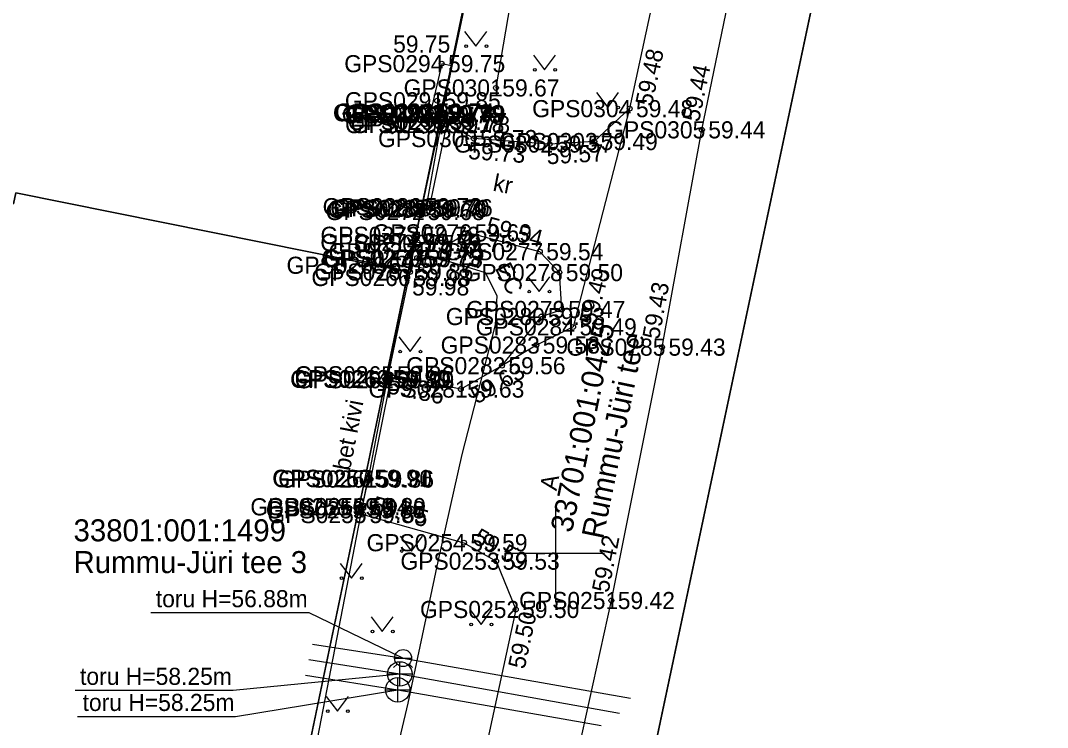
# Model space of a CAD drawing. Extents: x 551623 to 559850, y 6561220 to 6567135.
# Drawn here: x 556578.09 to 556620.14, y 6562692.87 to 6562721.8 of the extents above; entities that cross this region are included whole.
import ezdxf

# ---------------------------------------------------------------- set-up
doc = ezdxf.new("R2010")
doc.units = 0
for name, color, linetype in [('AED', 7, 'Continuous'), ('HALJASTUS', 7, 'Continuous'), ('KKAEV', 7, 'Continuous'), ('KORGUS-EH2000', 7, 'Continuous'), ('KTRASS', 7, 'Continuous'), ('MOOTKORG-EH2000', 7, 'Continuous'), ('MOOTMPUNKT', 7, 'Continuous'), ('MOOTNR', 7, 'Continuous'), ('MOOTPIIR', 7, 'Continuous'), ('MPKAABEL', 7, 'Continuous'), ('PIIR', 7, 'Continuous'), ('SIRAJATIS', 7, 'Continuous'), ('SITRASS', 7, 'Continuous'), ('SKTRASS', 7, 'Continuous'), ('TEE', 7, 'Continuous'), ('VKAEV', 7, 'Continuous'), ('VORK', 7, 'Continuous'), ('VTRASS', 7, 'Continuous')]:
    doc.layers.add(name, color=color, linetype=linetype)

msp = doc.modelspace()

# ---------------------------------------------------------------- linework, layer by layer
at = {"layer": 'AED'}
for p, q in [((556595.226, 6562718.105), (556595.226, 6562717.855)), ((556595.226, 6562718.105), (556595.476, 6562718.105)), ((556595.476, 6562718.105), (556595.476, 6562717.855)), ((556595.226, 6562717.855), (556595.476, 6562717.855)), ((556594.377, 6562714.11), (556594.377, 6562713.86)), ((556594.377, 6562714.11), (556594.627, 6562714.11)), ((556594.377, 6562713.86), (556594.627, 6562713.86)), ((556594.627, 6562714.11), (556594.627, 6562713.86)), ((556594.167, 6562713.137), (556594.167, 6562712.887)), ((556594.167, 6562713.137), (556594.417, 6562713.137)), ((556594.417, 6562713.137), (556594.417, 6562712.887)), ((556594.167, 6562712.887), (556594.417, 6562712.887)), ((556592.994, 6562707.243), (556592.994, 6562706.993)), ((556592.994, 6562707.243), (556593.244, 6562707.243)), ((556593.244, 6562707.243), (556593.244, 6562706.993)), ((556592.994, 6562706.993), (556593.244, 6562706.993)), ((556592.213, 6562703.178), (556592.213, 6562702.928)), ((556592.213, 6562703.178), (556592.463, 6562703.178)), ((556592.213, 6562702.928), (556592.463, 6562702.928)), ((556592.463, 6562703.178), (556592.463, 6562702.928)), ((556591.965, 6562702.035), (556591.965, 6562701.785)), ((556591.965, 6562702.035), (556592.215, 6562702.035)), ((556592.215, 6562702.035), (556592.215, 6562701.785)), ((556591.965, 6562701.785), (556592.215, 6562701.785))]:
    msp.add_line(p, q, dxfattribs=at)
for points in [[(556595.351, 6562717.98), (556597.514, 6562728.248), (556599.844, 6562739.348), (556599.33, 6562739.442)], [(556600.192, 6562735.993), (556599.024, 6562727.701), (556597.557, 6562719.042)], [(556594.292, 6562713.012), (556594.502, 6562713.985), (556595.351, 6562717.98)], [(556593.119, 6562707.118), (556594.04, 6562711.509), (556594.292, 6562713.012)], [(556594.04, 6562711.509), (556592.903, 6562711.785), (556591.742, 6562712.015)], [(556592.09, 6562701.91), (556592.338, 6562703.053), (556593.119, 6562707.118)], [(556588.807, 6562684.91), (556592.09, 6562701.91)]]:
    msp.add_lwpolyline(points, dxfattribs=at)
msp.add_lwpolyline([(556595.337, 6562720.035), (556594.884, 6562718.056), (556595.28, 6562717.966), (556595.733, 6562719.945)], close=True, dxfattribs=at)
at = {"layer": 'HALJASTUS'}
for p, q in [((556596.277, 6562721.355), (556596.74, 6562720.748)), ((556596.74, 6562720.748), (556597.186, 6562721.355)), ((556599.089, 6562720.387), (556599.552, 6562719.78)), ((556599.552, 6562719.78), (556599.998, 6562720.387)), ((556601.671, 6562718.849), (556602.135, 6562718.242)), ((556602.135, 6562718.242), (556602.58, 6562718.849)), ((556596.006, 6562712.753), (556596.469, 6562712.147)), ((556596.469, 6562712.147), (556596.915, 6562712.753)), ((556598.861, 6562711.313), (556599.324, 6562710.706)), ((556599.324, 6562710.706), (556599.77, 6562711.313)), ((556593.576, 6562708.858), (556594.039, 6562708.251)), ((556594.039, 6562708.251), (556594.485, 6562708.858)), ((556593.637, 6562700.696), (556594.1, 6562700.09)), ((556594.1, 6562700.09), (556594.546, 6562700.696)), ((556591.177, 6562699.584), (556591.641, 6562698.977)), ((556591.641, 6562698.977), (556592.086, 6562699.584)), ((556592.442, 6562697.402), (556592.905, 6562696.795)), ((556592.905, 6562696.795), (556593.351, 6562697.402)), ((556596.484, 6562697.693), (556596.948, 6562697.087)), ((556596.948, 6562697.087), (556597.393, 6562697.693)), ((556590.607, 6562694.14), (556591.07, 6562693.533)), ((556591.07, 6562693.533), (556591.516, 6562694.14))]:
    msp.add_line(p, q, dxfattribs=at)
for centre in [(556596.339, 6562720.748), (556597.168, 6562720.748), (556599.151, 6562719.78), (556599.98, 6562719.78), (556601.734, 6562718.242), (556602.562, 6562718.242), (556596.068, 6562712.147), (556596.897, 6562712.147), (556598.923, 6562710.706), (556599.752, 6562710.706), (556593.638, 6562708.251), (556594.467, 6562708.251), (556593.699, 6562700.09), (556594.528, 6562700.09), (556591.24, 6562698.977), (556592.068, 6562698.977), (556596.546, 6562697.087), (556597.375, 6562697.087), (556592.504, 6562696.795), (556593.333, 6562696.795), (556590.669, 6562693.533), (556591.498, 6562693.533)]:
    msp.add_circle(centre, 0.055, dxfattribs=at)
at = {"layer": 'KKAEV'}
for p, q in [((556593.624, 6562694.562), (556593.624, 6562695.562)), ((556593.124, 6562695.062), (556594.124, 6562695.062)), ((556593.536, 6562693.911), (556593.536, 6562694.911)), ((556593.036, 6562694.411), (556594.036, 6562694.411))]:
    msp.add_line(p, q, dxfattribs=at)
for centre in [(556593.624, 6562695.062), (556593.536, 6562694.411)]:
    msp.add_circle(centre, 0.5, dxfattribs=at)
at = {"layer": 'KORGUS-EH2000'}
for centre in [(556595.337, 6562720.035), (556597.557, 6562719.042), (556603.031, 6562718.195), (556605.991, 6562717.328), (556596.65, 6562716.97), (556599.757, 6562716.745), (556596.426, 6562713.112), (556595.665, 6562712.68), (556599.355, 6562712.341), (556593.921, 6562711.285), (556600.721, 6562709.262), (556604.36, 6562708.434), (556593.239, 6562707.303), (556596.119, 6562706.718), (556592.12, 6562701.583), (556596.248, 6562700.431), (556602.285, 6562698.066), (556598.369, 6562697.7)]:
    msp.add_circle(centre, 0.1, dxfattribs=at)
at = {"layer": 'KTRASS'}
for points in [[(556589.897, 6562695.646), (556593.624, 6562695.062), (556602.622, 6562693.456)], [(556580.327, 6562694.395), (556586.794, 6562694.395), (556593.624, 6562695.062)]]:
    msp.add_lwpolyline(points, dxfattribs=at)
at = {"layer": 'MOOTMPUNKT'}
for centre in [(556595.337, 6562720.035), (556597.557, 6562719.042), (556595.152, 6562718.518), (556594.803, 6562718.026), (556594.884, 6562718.056), (556595.164, 6562717.942), (556595.286, 6562717.99), (556595.351, 6562717.98), (556603.031, 6562718.195), (556595.301, 6562717.541), (556595.409, 6562717.672), (556595.534, 6562717.542), (556605.991, 6562717.328), (556596.65, 6562716.97), (556599.757, 6562716.745), (556601.582, 6562716.847), (556594.38, 6562714.183), (556594.824, 6562714.139), (556594.502, 6562713.985), (556594.58, 6562714.079), (556594.693, 6562714.113), (556594.292, 6562713.012), (556596.426, 6562713.112), (556594.356, 6562712.717), (556595.665, 6562712.68), (556594.331, 6562712.082), (556594.423, 6562712.055), (556594.485, 6562712.338), (556599.355, 6562712.341), (556592.903, 6562711.785), (556593.921, 6562711.285), (556594.04, 6562711.509), (556600.156, 6562711.486), (556600.254, 6562709.976), (556599.425, 6562709.686), (556600.721, 6562709.262), (556599.213, 6562708.52), (556604.36, 6562708.434), (556597.805, 6562707.675), (556593.066, 6562707.147), (556593.119, 6562707.118), (556593.239, 6562707.303), (556593.241, 6562707.1), (556596.119, 6562706.718), (556592.317, 6562703.068), (556592.338, 6562703.053), (556592.422, 6562703.035), (556591.423, 6562701.9), (556592.057, 6562701.776), (556592.09, 6562701.91), (556592.12, 6562701.583), (556596.248, 6562700.431), (556597.567, 6562699.677), (556602.285, 6562698.066), (556598.369, 6562697.7)]:
    msp.add_circle(centre, 0.1, dxfattribs=at)
at = {"layer": 'MOOTPIIR'}
for points in [[(556618.715, 6562822.195), (556606.273, 6562747.18), (556599.844, 6562739.348), (556593.96, 6562711.51), (556588.43, 6562685.07), (556587.797, 6562685.099), (556586.503, 6562677.711), (556584.378, 6562665.61), (556582.242, 6562658.609), (556579.58, 6562644.209), (556576.324, 6562628.772), (556574.251, 6562619.959), (556568.733, 6562591.002), (556565.624, 6562580.56), (556564.07, 6562571.452), (556562.761, 6562565.324), (556562.362, 6562564.746), (556561.89, 6562558.297), (556552.726, 6562513.925), (556552.161, 6562514.02), (556543.863, 6562474.66)], [(556556.888, 6562482.698), (556561.272, 6562503.736), (556564.4, 6562519.072), (556568.187, 6562537.349), (556571.081, 6562553.531), (556572.069, 6562561.354), (556574.404, 6562572.858), (556576.101, 6562580.855), (556579.421, 6562594.083), (556583.237, 6562611.088), (556584.29, 6562616.041), (556587.083, 6562629.028), (556588.849, 6562637.213), (556592.933, 6562656.038), (556598.687, 6562681.695), (556602.285, 6562698.066), (556604.36, 6562708.434), (556605.991, 6562717.328), (556608.762, 6562730.722), (556610.742, 6562740.429), (556615.494, 6562765.342), (556618.725, 6562784.886)]]:
    msp.add_lwpolyline(points, dxfattribs=at)
at = {"layer": 'MPKAABEL'}
msp.add_lwpolyline([(556595.152, 6562718.518), (556595.534, 6562717.542), (556594.824, 6562714.139), (556594.58, 6562714.079)], dxfattribs=at)
at = {"layer": 'PIIR'}
msp.add_lwpolyline([(556710.03, 6562313.25), (556617.42, 6562320.13), (556533.07, 6562326.41), (556527.9, 6562326.79), (556528.51, 6562329.75), (556582.07, 6562589.19), (556598.38, 6562665.28), (556613.6, 6562737.05), (556599.77, 6562739.31), (556564.04, 6562745.3), (556527.58, 6562751.46), (556484.67, 6562758.65), (556443.66, 6562765.51), (556431.83, 6562767.5), (556389.83, 6562774.53)], dxfattribs=at)
for points in [[(556558.5, 6562718.73), (556564.04, 6562745.3), (556599.77, 6562739.31), (556593.96, 6562711.51), (556577.9, 6562714.75), (556577.8, 6562714.3), (556571.97, 6562715.53), (556572.04, 6562716.01)], [(556599.77, 6562739.31), (556613.6, 6562737.05), (556598.38, 6562665.28), (556582.07, 6562589.19), (556528.51, 6562329.75), (556527.9, 6562326.79), (556533.07, 6562326.41), (556532.21, 6562322.88), (556529.17, 6562310.34), (556520.17, 6562273.55), (556523.22, 6562261.92), (556489.06, 6562281.04), (556502.86, 6562283.59), (556510.45, 6562310.26), (556519.14, 6562350.21), (556529.77, 6562402.46), (556539.62, 6562450.85), (556543.81, 6562471.43), (556552.64, 6562513.89), (556561.6, 6562556.55), (556566.59, 6562580.45), (556577.04, 6562630.35), (556588.43, 6562685.07), (556593.96, 6562711.51)], [(556588.43, 6562685.07), (556552.77, 6562691.02), (556558.5, 6562718.73), (556572.04, 6562716.01), (556571.97, 6562715.53), (556577.8, 6562714.3), (556577.9, 6562714.75), (556593.96, 6562711.51)]]:
    msp.add_lwpolyline(points, close=True, dxfattribs=at)
at = {"layer": 'SIRAJATIS'}
msp.add_lwpolyline([(556594.007, 6562711.786), (556594.223, 6562712.763), (556594.809, 6562712.633), (556594.593, 6562711.657)], close=True, dxfattribs=at)
for centre, radius in [((556594.451, 6562712.405), 0.0304), ((556594.451, 6562712.405), 0.029), ((556594.451, 6562712.405), 0.0277), ((556594.451, 6562712.405), 0.0263), ((556594.451, 6562712.405), 0.0249), ((556594.451, 6562712.405), 0.0236), ((556594.451, 6562712.405), 0.0222), ((556594.451, 6562712.405), 0.0209), ((556594.451, 6562712.405), 0.0195), ((556594.451, 6562712.405), 0.0181), ((556594.451, 6562712.405), 0.0168), ((556594.451, 6562712.405), 0.0154), ((556594.451, 6562712.405), 0.014), ((556594.451, 6562712.405), 0.0127), ((556594.451, 6562712.405), 0.0113), ((556594.451, 6562712.405), 0.00996), ((556594.451, 6562712.405), 0.0086), ((556594.451, 6562712.405), 0.00724), ((556594.451, 6562712.405), 0.00587), ((556594.451, 6562712.405), 0.00451), ((556594.451, 6562712.405), 0.00315), ((556594.451, 6562712.405), 0.00179), ((556594.451, 6562712.405), 0.000426), ((556594.365, 6562712.014), 0.0304), ((556594.365, 6562712.014), 0.029), ((556594.365, 6562712.014), 0.0277), ((556594.365, 6562712.014), 0.0263), ((556594.365, 6562712.014), 0.0249), ((556594.365, 6562712.014), 0.0236), ((556594.365, 6562712.014), 0.0222), ((556594.365, 6562712.014), 0.0209), ((556594.365, 6562712.014), 0.0195), ((556594.365, 6562712.014), 0.0181), ((556594.365, 6562712.014), 0.0168), ((556594.365, 6562712.014), 0.0154), ((556594.365, 6562712.014), 0.014), ((556594.365, 6562712.014), 0.0127), ((556594.365, 6562712.014), 0.0113), ((556594.365, 6562712.014), 0.00996), ((556594.365, 6562712.014), 0.0086), ((556594.365, 6562712.014), 0.00724), ((556594.365, 6562712.014), 0.00587), ((556594.365, 6562712.014), 0.00451), ((556594.365, 6562712.014), 0.00315), ((556594.365, 6562712.014), 0.00179), ((556594.365, 6562712.014), 0.000426)]:
    msp.add_circle(centre, radius, dxfattribs=at)
at = {"layer": 'SITRASS'}
msp.add_lwpolyline([(556578.887, 6562623.758), (556580.25, 6562630.066), (556581.832, 6562637.305), (556583.664, 6562646.316), (556585.035, 6562652.742), (556587.059, 6562661.297), (556588.754, 6562670.227), (556590.988, 6562680.75), (556591.621, 6562683.527), (556591.895, 6562685.074), (556593.969, 6562693.867), (556595.195, 6562699.664), (556596.176, 6562704.047), (556597.535, 6562709.352), (556597.609, 6562710.531), (556597.125, 6562711.477), (556595.668, 6562711.922), (556594.408, 6562712.21)], dxfattribs=at)
at = {"layer": 'SKTRASS'}
for points in [[(556589.762, 6562695.007), (556593.536, 6562694.411), (556601.862, 6562692.948)], [(556580.431, 6562693.326), (556586.898, 6562693.326), (556593.536, 6562694.411)]]:
    msp.add_lwpolyline(points, dxfattribs=at)
at = {"layer": 'TEE'}
for points in [[(556610.742, 6562740.429), (556607.828, 6562741.135), (556605.816, 6562731.106), (556603.031, 6562718.195), (556600.721, 6562709.262), (556599.213, 6562708.52), (556597.805, 6562707.675), (556596.119, 6562706.718), (556593.239, 6562707.303), (556593.066, 6562707.147)], [(556556.888, 6562482.698), (556561.272, 6562503.736), (556564.4, 6562519.072), (556568.187, 6562537.349), (556571.081, 6562553.531), (556572.069, 6562561.354), (556574.404, 6562572.858), (556576.101, 6562580.855), (556579.421, 6562594.083), (556583.237, 6562611.088), (556584.29, 6562616.041), (556587.083, 6562629.028), (556588.849, 6562637.213), (556592.933, 6562656.038), (556598.687, 6562681.695), (556602.285, 6562698.066), (556604.36, 6562708.434), (556605.991, 6562717.328), (556608.762, 6562730.722), (556610.742, 6562740.429)], [(556594.803, 6562718.026), (556595.164, 6562717.942), (556595.301, 6562717.541), (556594.693, 6562714.113), (556594.38, 6562714.183)], [(556603.031, 6562718.195), (556601.582, 6562716.847), (556599.757, 6562716.745), (556596.65, 6562716.97), (556595.409, 6562717.672), (556595.164, 6562717.942)], [(556597.805, 6562707.675), (556599.425, 6562709.686), (556600.254, 6562709.976), (556600.156, 6562711.486), (556599.355, 6562712.341), (556596.426, 6562713.112), (556595.665, 6562712.68), (556594.356, 6562712.717)], [(556593.921, 6562711.285), (556593.066, 6562707.147), (556593.241, 6562707.1), (556592.422, 6562703.035), (556592.317, 6562703.068), (556592.057, 6562701.776), (556591.423, 6562701.9)], [(556592.057, 6562701.776), (556592.12, 6562701.583), (556596.248, 6562700.431), (556597.567, 6562699.677), (556598.369, 6562697.7), (556595.142, 6562682.757), (556589.485, 6562656.87), (556586.387, 6562641.744), (556585.715, 6562638.373), (556584.087, 6562630.443), (556580.887, 6562616.768), (556579.688, 6562611.746), (556575.85, 6562595.183), (556572.387, 6562581.794), (556570.65, 6562575.641), (556569.894, 6562573.737), (556569.348, 6562573.329), (556566.853, 6562572.396), (556564.07, 6562571.452)]]:
    msp.add_lwpolyline(points, dxfattribs=at)
at = {"layer": 'VKAEV'}
for p, q in [((556593.51, 6562695.463), (556593.37, 6562695.323)), ((556593.407, 6562695.71), (556594.107, 6562695.71)), ((556594.004, 6562695.463), (556594.144, 6562695.323))]:
    msp.add_line(p, q, dxfattribs=at)
msp.add_circle((556593.757, 6562695.71), 0.35, dxfattribs=at)
at = {"layer": 'VORK'}
for p, q in [((556600, 6562702), (556600, 6562698)), ((556598, 6562700), (556602, 6562700))]:
    msp.add_line(p, q, dxfattribs=at)
at = {"layer": 'VTRASS'}
for points in [[(556583.43, 6562697.572), (556589.897, 6562697.572), (556593.757, 6562695.71)], [(556590.044, 6562696.285), (556593.757, 6562695.71), (556603.062, 6562694.076)]]:
    msp.add_lwpolyline(points, dxfattribs=at)

# ---------------------------------------------------------------- texts
at = {"layer": 'KORGUS-EH2000'}
for s, p in [(' 59.75', (556593.088, 6562720.488)), (' 59.67', (556597.557, 6562718.692)), (' 59.98', (556593.864, 6562710.548))]:
    msp.add_text(s, height=0.7, dxfattribs=at).set_placement(p)
for s, rotation, p in [(' 59.48', 77.8248, (556603.886, 6562718.01)), (' 59.44', 78.3127, (556605.82, 6562717.363)), (' 59.73', 355.8621, (556596.143, 6562716.154)), (' 59.57', 3.2049, (556599.391, 6562715.9)), (' 59.54', 345.2499, (556596.85, 6562713.178)), (' 59.49', 75.5039, (556601.568, 6562709.043)), (' 59.43', 79.6092, (556604.188, 6562708.466)), (' 59.63', 29.5884, (556596.551, 6562705.957)), (' 59.86', 348.5176, (556592.812, 6562706.604)), (' 59.85', 344.3996, (556592.167, 6562701.752)), (' 59.59', 330.2397, (556596.335, 6562700.583)), (' 59.42', 78.6817, (556602.113, 6562698.101)), (' 59.50', 77.8125, (556598.676, 6562694.976))]:
    msp.add_text(s, height=0.7, rotation=rotation, dxfattribs=at).set_placement(p)
at = {"layer": 'KTRASS'}
msp.add_text('toru H=58.25m', height=0.7, dxfattribs=at).set_placement((556580.528, 6562694.614))
at = {"layer": 'MOOTKORG-EH2000'}
for s, p in [(' 59.75', (556595.337, 6562719.685)), (' 59.67', (556597.557, 6562718.692)), (' 59.85', (556595.152, 6562718.168)), (' 59.48', (556603.031, 6562717.845)), (' 59.79', (556594.803, 6562717.676)), (' 59.74', (556594.884, 6562717.706)), (' 59.76', (556595.164, 6562717.592)), (' 59.79', (556595.286, 6562717.64)), (' 59.79', (556595.351, 6562717.63)), (' 59.77', (556595.409, 6562717.322)), (' 59.78', (556595.301, 6562717.191)), (' 59.78', (556595.534, 6562717.192)), (' 59.44', (556605.991, 6562716.978)), (' 59.73', (556596.65, 6562716.62)), (' 59.49', (556601.582, 6562716.497)), (' 59.57', (556599.757, 6562716.395)), (' 59.73', (556594.38, 6562713.833)), (' 59.68', (556594.502, 6562713.635)), (' 59.70', (556594.58, 6562713.729)), (' 59.70', (556594.693, 6562713.763)), (' 59.76', (556594.824, 6562713.789)), (' 59.69', (556596.426, 6562712.762)), (' 59.72', (556594.292, 6562712.662)), (' 59.75', (556594.356, 6562712.367)), (' 59.75', (556595.665, 6562712.33)), (' 59.75', (556594.485, 6562711.988)), (' 59.54', (556599.355, 6562711.991)), (' 59.97', (556592.903, 6562711.435)), (' 59.75', (556594.331, 6562711.732)), (' 59.78', (556594.423, 6562711.705)), (' 59.85', (556594.04, 6562711.159)), (' 59.50', (556600.156, 6562711.136)), (' 59.98', (556593.921, 6562710.935)), (' 59.53', (556599.425, 6562709.337)), (' 59.47', (556600.254, 6562709.626)), (' 59.49', (556600.721, 6562708.912)), (' 59.53', (556599.213, 6562708.17)), (' 59.43', (556604.36, 6562708.084)), (' 59.56', (556597.805, 6562707.325)), (' 59.90', (556593.066, 6562706.797)), (' 59.86', (556593.239, 6562706.953)), (' 59.89', (556593.119, 6562706.768)), (' 59.90', (556593.241, 6562706.75)), (' 59.63', (556596.119, 6562706.368)), (' 59.91', (556592.317, 6562702.718)), (' 59.90', (556592.338, 6562702.703)), (' 59.86', (556592.422, 6562702.685)), (' 59.94', (556591.423, 6562701.55)), (' 59.88', (556592.057, 6562701.426)), (' 59.89', (556592.09, 6562701.56)), (' 59.85', (556592.12, 6562701.233)), (' 59.59', (556596.248, 6562700.081)), (' 59.53', (556597.567, 6562699.327)), (' 59.42', (556602.285, 6562697.716)), (' 59.50', (556598.369, 6562697.35))]:
    msp.add_text(s, height=0.7, dxfattribs=at).set_placement(p)
at = {"layer": 'MOOTNR'}
for s, p in [('GPS0294 ', (556591.347, 6562719.685)), ('GPS0301 ', (556593.777, 6562718.692)), ('GPS0291 ', (556591.373, 6562718.168)), ('GPS0304 ', (556599.041, 6562717.845)), ('GPS0297 ', (556590.883, 6562717.676)), ('GPS0293 ', (556590.965, 6562717.706)), ('GPS0296 ', (556591.244, 6562717.592)), ('GPS0292 ', (556591.366, 6562717.64)), ('GPS0298 ', (556591.431, 6562717.63)), ('GPS0299 ', (556591.489, 6562717.322)), ('GPS0295 ', (556591.381, 6562717.191)), ('GPS0290 ', (556591.615, 6562717.192)), ('GPS0305 ', (556602.071, 6562716.978)), ('GPS0300 ', (556592.73, 6562716.62)), ('GPS0303 ', (556597.663, 6562716.497)), ('GPS0302 ', (556595.837, 6562716.395)), ('GPS0286 ', (556590.46, 6562713.833)), ('GPS0272 ', (556590.582, 6562713.635)), ('GPS0288 ', (556590.66, 6562713.729)), ('GPS0287 ', (556590.773, 6562713.763)), ('GPS0289 ', (556590.904, 6562713.789)), ('GPS0276 ', (556592.506, 6562712.762)), ('GPS0274 ', (556590.366, 6562712.367)), ('GPS0273 ', (556590.373, 6562712.662)), ('GPS0275 ', (556591.745, 6562712.33)), ('GPS0271 ', (556590.705, 6562711.988)), ('GPS0277 ', (556595.435, 6562711.991)), ('GPS0268 ', (556588.983, 6562711.435)), ('GPS0269 ', (556590.411, 6562711.732)), ('GPS0270 ', (556590.503, 6562711.705)), ('GPS0267 ', (556590.12, 6562711.159)), ('GPS0278 ', (556596.236, 6562711.136)), ('GPS0266 ', (556590.002, 6562710.935)), ('GPS0280 ', (556595.505, 6562709.337)), ('GPS0279 ', (556596.334, 6562709.626)), ('GPS0284 ', (556596.731, 6562708.912)), ('GPS0283 ', (556595.294, 6562708.17)), ('GPS0285 ', (556600.44, 6562708.084)), ('GPS0282 ', (556593.885, 6562707.325)), ('GPS0263 ', (556589.146, 6562706.797)), ('GPS0265 ', (556589.319, 6562706.953)), ('GPS0264 ', (556589.129, 6562706.768)), ('GPS0262 ', (556589.321, 6562706.75)), ('GPS0281 ', (556592.339, 6562706.368)), ('GPS0260 ', (556588.397, 6562702.718)), ('GPS0257 ', (556588.418, 6562702.703)), ('GPS0261 ', (556588.643, 6562702.685)), ('GPS0258 ', (556587.503, 6562701.55)), ('GPS0259 ', (556588.138, 6562701.426)), ('GPS0256 ', (556588.17, 6562701.56)), ('GPS0255 ', (556588.2, 6562701.233)), ('GPS0254 ', (556592.259, 6562700.081)), ('GPS0253 ', (556593.647, 6562699.327)), ('GPS0251 ', (556598.505, 6562697.716)), ('GPS0252 ', (556594.449, 6562697.35))]:
    msp.add_text(s, height=0.7, dxfattribs=at).set_placement(p)
at = {"layer": 'PIIR'}
for s, p in [('33701:001:0425', (556600.665, 6562700.805)), ('Rummu-Jüri tee', (556601.938, 6562700.542))]:
    msp.add_text(s, height=0.9, rotation=78.3275, dxfattribs=at).set_placement(p)
for s, p in [('33801:001:1499', (556580.261, 6562700.488)), ('Rummu-Jüri tee 3', (556580.261, 6562699.188))]:
    msp.add_text(s, height=0.9, dxfattribs=at).set_placement(p)
at = {"layer": 'SITRASS'}
msp.add_text('EC', height=0.7, rotation=297.0499, dxfattribs=at).set_placement((556597.499, 6562711.668))
at = {"layer": 'SKTRASS'}
msp.add_text('toru H=58.25m', height=0.7, dxfattribs=at).set_placement((556580.632, 6562693.545))
at = {"layer": 'TEE'}
for s, rotation, p in [('kr', 348.9067, (556597.4, 6562714.841)), ('bet kivi', 78.9138, (556591.578, 6562703.342)), ('A', 79.2616, (556600.036, 6562702.533))]:
    msp.add_text(s, height=0.7, rotation=rotation, dxfattribs=at).set_placement(p)
at = {"layer": 'VTRASS'}
msp.add_text('toru H=56.88m', height=0.7, dxfattribs=at).set_placement((556583.631, 6562697.791))

doc.saveas('drawing.dxf')
